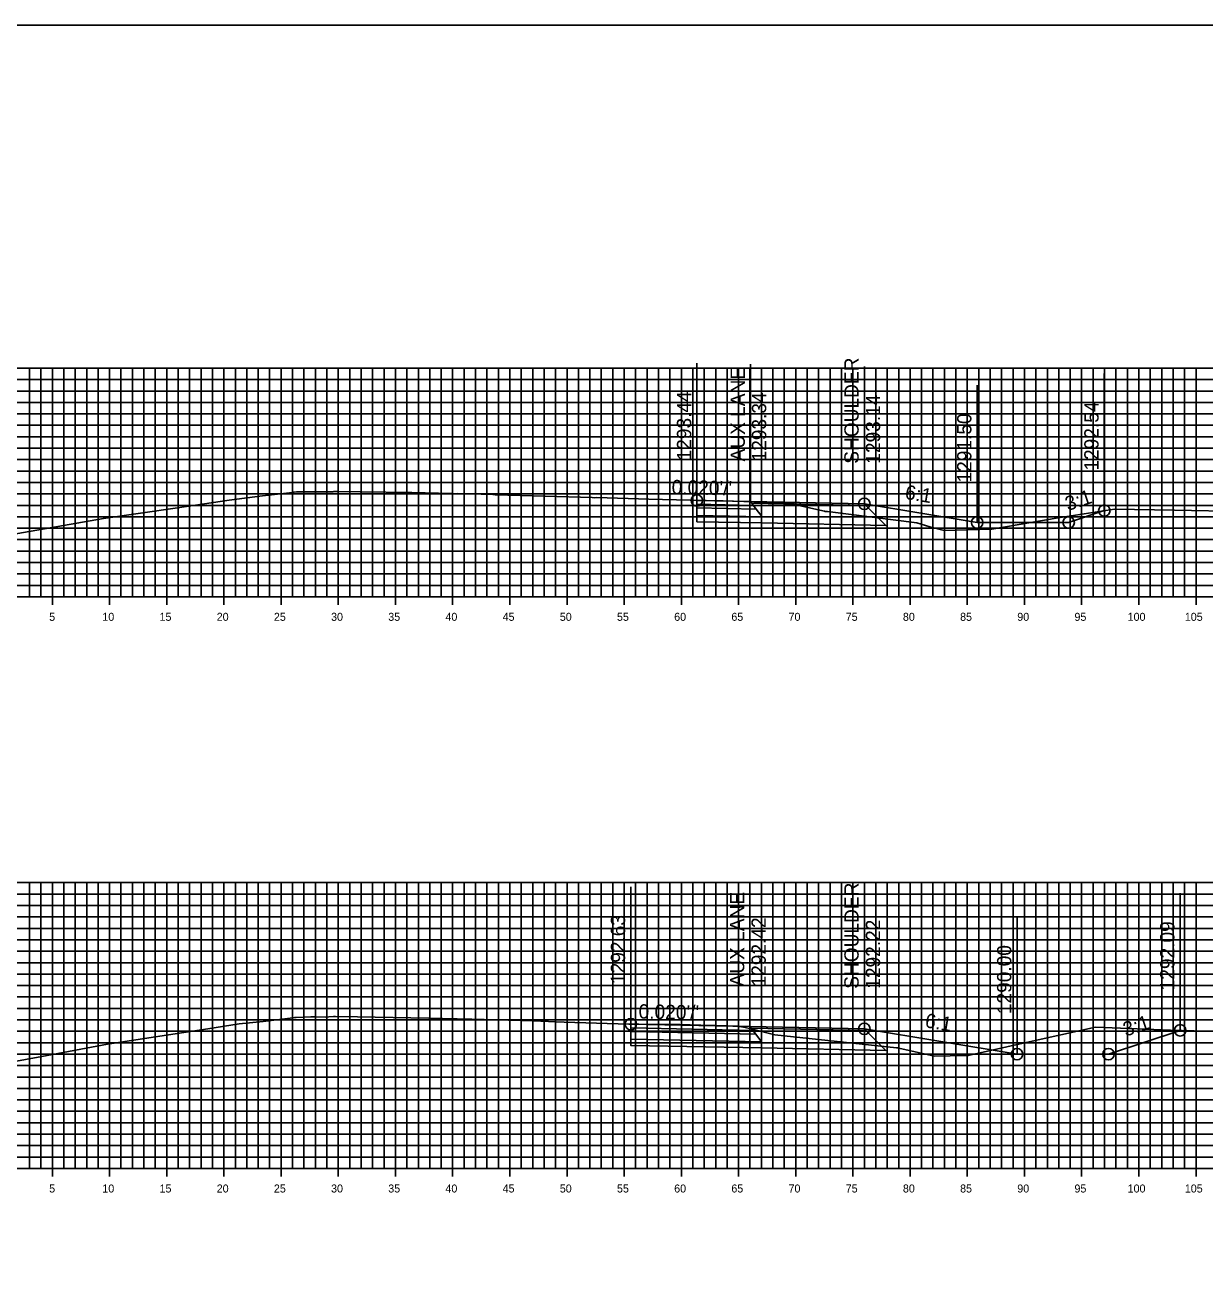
# Model space of a CAD drawing. Extents: x 674939 to 678919, y 750652 to 765176.
# Drawn here: x 678751.2 to 678854.3, y 764836.3 to 764946.3 of the extents above; entities that cross this region are included whole.
import ezdxf

# ---------------------------------------------------------------- set-up
doc = ezdxf.new("R2010")
doc.units = 0
for name, color, linetype in [('R_Alt Surface', 7, 'Continuous'), ('R_Axis', 7, 'Continuous'), ('R_Axis Annot', 7, 'Continuous'), ('R_Exist Surface', 7, 'Continuous'), ('R_Fin Surface', 7, 'Continuous'), ('R_Grid', 7, 'Continuous'), ('R_No Plot', 7, 'Continuous'), ('R_Xsect Elev', 7, 'Continuous'), ('R_Xsect Slope', 7, 'Continuous')]:
    doc.layers.add(name, color=color, linetype=linetype)

msp = doc.modelspace()

# ---------------------------------------------------------------- linework, layer by layer
for points in [[(678824.53, 764904.43), (678834.39, 764902.79)], [(678834.39, 764902.79), (678842.39, 764902.79), (678845.51, 764903.83)], [(678824.53, 764858.51), (678837.88, 764856.29)], [(678837.88, 764856.29), (678845.88, 764856.29), (678852.14, 764858.37)]]:
    msp.add_lwpolyline(points)
at = {"layer": 'R_Alt Surface'}
for points in [[(678809.89, 764904.39), (678809.89, 764904.06), (678815.08, 764903.96), (678814.83, 764904.29)], [(678809.89, 764904.06), (678809.89, 764903.4), (678815.58, 764903.29), (678815.08, 764903.96)], [(678804.11, 764858.59), (678804.11, 764858.26), (678815.03, 764858.04), (678814.78, 764858.37)], [(678804.11, 764858.26), (678804.11, 764857.6), (678815.53, 764857.37), (678815.03, 764858.04)]]:
    msp.add_lwpolyline(points, close=True, dxfattribs=at)
for points in [[(678809.89, 764903.4), (678809.89, 764902.86), (678815.58, 764902.75), (678826.41, 764902.52), (678824.65, 764904.27)], [(678804.11, 764857.6), (678804.11, 764857.06), (678815.53, 764856.83), (678826.41, 764856.61), (678824.65, 764858.36)]]:
    msp.add_lwpolyline(points, dxfattribs=at)
at = {"layer": 'R_Axis'}
for p, q in [((678598.53, 764896.29), (678898.53, 764896.29)), ((678753.53, 764895.59), (678753.53, 764896.99)), ((678758.53, 764895.59), (678758.53, 764896.99)), ((678763.53, 764895.59), (678763.53, 764896.99)), ((678768.53, 764895.59), (678768.53, 764896.99)), ((678773.53, 764895.59), (678773.53, 764896.99)), ((678778.53, 764895.59), (678778.53, 764896.99)), ((678783.53, 764895.59), (678783.53, 764896.99)), ((678788.53, 764895.59), (678788.53, 764896.99)), ((678793.53, 764895.59), (678793.53, 764896.99)), ((678798.53, 764895.59), (678798.53, 764896.99)), ((678803.53, 764895.59), (678803.53, 764896.99)), ((678808.53, 764895.59), (678808.53, 764896.99)), ((678813.53, 764895.59), (678813.53, 764896.99)), ((678818.53, 764895.59), (678818.53, 764896.99)), ((678823.53, 764895.59), (678823.53, 764896.99)), ((678828.53, 764895.59), (678828.53, 764896.99)), ((678833.53, 764895.59), (678833.53, 764896.99)), ((678838.53, 764895.59), (678838.53, 764896.99)), ((678843.53, 764895.59), (678843.53, 764896.99)), ((678848.53, 764895.59), (678848.53, 764896.99)), ((678853.53, 764895.59), (678853.53, 764896.99)), ((678753.53, 764845.59), (678753.53, 764846.99)), ((678758.53, 764845.59), (678758.53, 764846.99)), ((678763.53, 764845.59), (678763.53, 764846.99)), ((678768.53, 764845.59), (678768.53, 764846.99)), ((678773.53, 764845.59), (678773.53, 764846.99)), ((678778.53, 764845.59), (678778.53, 764846.99)), ((678783.53, 764845.59), (678783.53, 764846.99)), ((678788.53, 764845.59), (678788.53, 764846.99)), ((678793.53, 764845.59), (678793.53, 764846.99)), ((678798.53, 764845.59), (678798.53, 764846.99)), ((678803.53, 764845.59), (678803.53, 764846.99)), ((678808.53, 764845.59), (678808.53, 764846.99)), ((678813.53, 764845.59), (678813.53, 764846.99)), ((678818.53, 764845.59), (678818.53, 764846.99)), ((678823.53, 764845.59), (678823.53, 764846.99)), ((678828.53, 764845.59), (678828.53, 764846.99)), ((678833.53, 764845.59), (678833.53, 764846.99)), ((678838.53, 764845.59), (678838.53, 764846.99)), ((678843.53, 764845.59), (678843.53, 764846.99)), ((678848.53, 764845.59), (678848.53, 764846.99)), ((678853.53, 764845.59), (678853.53, 764846.99)), ((678598.53, 764846.29), (678898.53, 764846.29))]:
    msp.add_line(p, q, dxfattribs=at)
at = {"layer": 'R_Exist Surface'}
for points in [[(678749.84, 764901.72), (678757.99, 764903.14), (678764.46, 764904.07), (678768.98, 764904.73), (678771.91, 764905.11), (678774.53, 764905.42), (678774.56, 764905.43), (678774.66, 764905.45), (678774.87, 764905.46), (678775.08, 764905.46), (678776.12, 764905.46), (678776.75, 764905.47), (678777.49, 764905.48), (678778.05, 764905.48), (678778.13, 764905.5), (678778.15, 764905.5), (678778.54, 764905.51), (678780.44, 764905.48), (678784.96, 764905.4), (678788.47, 764905.33), (678788.78, 764905.31), (678788.99, 764905.32), (678792.05, 764905.23), (678792.26, 764905.22), (678796.61, 764905.09), (678800.72, 764904.98), (678800.93, 764904.95), (678801.14, 764904.97), (678805.68, 764904.83), (678809.3, 764904.74), (678809.89, 764904.72), (678810.7, 764904.7), (678812.19, 764904.67), (678815.78, 764904.57), (678818.14, 764904.49), (678818.25, 764904.48), (678818.48, 764904.38), (678818.67, 764904.35), (678818.81, 764904.28), (678821.04, 764903.78), (678821.1, 764903.76), (678821.31, 764903.74), (678829.12, 764902.75), (678830.25, 764902.42), (678831.51, 764902.08), (678833.59, 764902.15), (678835.67, 764902.22), (678841.47, 764903.2), (678846.39, 764903.97), (678851.65, 764903.86), (678857.62, 764903.74)], [(678749.76, 764855.56), (678752.6, 764856.09), (678758.34, 764857.16), (678767.13, 764858.51), (678769.85, 764858.94), (678771.96, 764859.16), (678774.31, 764859.43), (678774.71, 764859.49), (678774.85, 764859.5), (678776.14, 764859.55), (678776.45, 764859.55), (678777.41, 764859.53), (678777.7, 764859.54), (678778.1, 764859.57), (678778.19, 764859.58), (678778.28, 764859.58), (678780.22, 764859.56), (678781.76, 764859.53), (678786.45, 764859.44), (678787.09, 764859.42), (678787.21, 764859.41), (678787.63, 764859.41), (678790.21, 764859.36), (678795.54, 764859.19), (678798.29, 764859.1), (678803.94, 764858.92), (678804.11, 764858.92), (678804.14, 764858.92), (678804.8, 764858.91), (678807.69, 764858.88), (678808.39, 764858.87), (678811.13, 764858.81), (678811.56, 764858.8), (678813.49, 764858.74), (678813.57, 764858.72), (678813.95, 764858.66), (678814.74, 764858.47), (678816.7, 764857.98), (678827.35, 764856.85), (678827.5, 764856.83), (678827.55, 764856.82), (678830.66, 764856.12), (678832.02, 764856.14), (678833.62, 764856.16), (678838.68, 764857.3), (678844.73, 764858.64), (678851.3, 764858.4), (678857.52, 764858.22)]]:
    msp.add_lwpolyline(points, dxfattribs=at)
at = {"layer": 'R_Fin Surface'}
for points in [[(678824.53, 764904.43), (678814.58, 764904.63), (678809.89, 764904.72)], [(678809.89, 764904.72), (678814.58, 764904.63), (678824.53, 764904.43), (678834.39, 764902.79), (678842.39, 764902.79), (678845.51, 764903.83)], [(678824.53, 764904.43), (678824.53, 764904.43)], [(678824.53, 764858.51), (678814.53, 764858.71), (678804.11, 764858.92)], [(678804.11, 764858.92), (678814.53, 764858.71), (678824.53, 764858.51), (678837.88, 764856.29), (678845.88, 764856.29), (678852.14, 764858.37)], [(678824.53, 764858.51), (678824.53, 764858.51)]]:
    msp.add_lwpolyline(points, dxfattribs=at)
for points in [[(678809.89, 764904.72), (678809.89, 764904.39), (678814.83, 764904.29), (678814.58, 764904.63)], [(678814.58, 764904.63), (678824.53, 764904.43), (678824.65, 764904.27), (678814.69, 764904.47)], [(678804.11, 764858.92), (678804.11, 764858.59), (678814.78, 764858.37), (678814.53, 764858.71)], [(678814.53, 764858.71), (678824.53, 764858.51), (678824.65, 764858.36), (678814.65, 764858.55)]]:
    msp.add_lwpolyline(points, close=True, dxfattribs=at)
at = {"layer": 'R_Grid'}
for p, q in [((678598.53, 764916.29), (678898.53, 764916.29)), ((678751.53, 764896.29), (678751.53, 764916.29)), ((678752.53, 764896.29), (678752.53, 764916.29)), ((678753.53, 764896.29), (678753.53, 764916.29)), ((678754.53, 764896.29), (678754.53, 764916.29)), ((678755.53, 764896.29), (678755.53, 764916.29)), ((678756.53, 764896.29), (678756.53, 764916.29)), ((678757.53, 764896.29), (678757.53, 764916.29)), ((678758.53, 764896.29), (678758.53, 764916.29)), ((678759.53, 764896.29), (678759.53, 764916.29)), ((678760.53, 764896.29), (678760.53, 764916.29)), ((678761.53, 764896.29), (678761.53, 764916.29)), ((678762.53, 764896.29), (678762.53, 764916.29)), ((678763.53, 764896.29), (678763.53, 764916.29)), ((678764.53, 764896.29), (678764.53, 764916.29)), ((678765.53, 764896.29), (678765.53, 764916.29)), ((678766.53, 764896.29), (678766.53, 764916.29)), ((678767.53, 764896.29), (678767.53, 764916.29)), ((678768.53, 764896.29), (678768.53, 764916.29)), ((678769.53, 764896.29), (678769.53, 764916.29)), ((678770.53, 764896.29), (678770.53, 764916.29)), ((678771.53, 764896.29), (678771.53, 764916.29)), ((678772.53, 764896.29), (678772.53, 764916.29)), ((678773.53, 764896.29), (678773.53, 764916.29)), ((678774.53, 764896.29), (678774.53, 764916.29)), ((678775.53, 764896.29), (678775.53, 764916.29)), ((678776.53, 764896.29), (678776.53, 764916.29)), ((678777.53, 764896.29), (678777.53, 764916.29)), ((678778.53, 764896.29), (678778.53, 764916.29)), ((678779.53, 764896.29), (678779.53, 764916.29)), ((678780.53, 764896.29), (678780.53, 764916.29)), ((678781.53, 764896.29), (678781.53, 764916.29)), ((678782.53, 764896.29), (678782.53, 764916.29)), ((678783.53, 764896.29), (678783.53, 764916.29)), ((678784.53, 764896.29), (678784.53, 764916.29)), ((678785.53, 764896.29), (678785.53, 764916.29)), ((678786.53, 764896.29), (678786.53, 764916.29)), ((678787.53, 764896.29), (678787.53, 764916.29)), ((678788.53, 764896.29), (678788.53, 764916.29)), ((678789.53, 764896.29), (678789.53, 764916.29)), ((678790.53, 764896.29), (678790.53, 764916.29)), ((678791.53, 764896.29), (678791.53, 764916.29)), ((678792.53, 764896.29), (678792.53, 764916.29)), ((678793.53, 764896.29), (678793.53, 764916.29)), ((678794.53, 764896.29), (678794.53, 764916.29)), ((678795.53, 764896.29), (678795.53, 764916.29)), ((678796.53, 764896.29), (678796.53, 764916.29)), ((678797.53, 764896.29), (678797.53, 764916.29)), ((678798.53, 764896.29), (678798.53, 764916.29)), ((678799.53, 764896.29), (678799.53, 764916.29)), ((678800.53, 764896.29), (678800.53, 764916.29)), ((678801.53, 764896.29), (678801.53, 764916.29)), ((678802.53, 764896.29), (678802.53, 764916.29)), ((678803.53, 764896.29), (678803.53, 764916.29)), ((678804.53, 764896.29), (678804.53, 764916.29)), ((678805.53, 764896.29), (678805.53, 764916.29)), ((678806.53, 764896.29), (678806.53, 764916.29)), ((678807.53, 764896.29), (678807.53, 764916.29)), ((678808.53, 764896.29), (678808.53, 764916.29)), ((678809.53, 764896.29), (678809.53, 764916.29)), ((678810.53, 764896.29), (678810.53, 764916.29)), ((678811.53, 764896.29), (678811.53, 764916.29)), ((678812.53, 764896.29), (678812.53, 764916.29)), ((678813.53, 764896.29), (678813.53, 764916.29)), ((678814.53, 764896.29), (678814.53, 764916.29)), ((678815.53, 764896.29), (678815.53, 764916.29)), ((678816.53, 764896.29), (678816.53, 764916.29)), ((678817.53, 764896.29), (678817.53, 764916.29)), ((678818.53, 764896.29), (678818.53, 764916.29)), ((678819.53, 764896.29), (678819.53, 764916.29)), ((678820.53, 764896.29), (678820.53, 764916.29)), ((678821.53, 764896.29), (678821.53, 764916.29)), ((678822.53, 764896.29), (678822.53, 764916.29)), ((678823.53, 764896.29), (678823.53, 764916.29)), ((678824.53, 764896.29), (678824.53, 764916.29)), ((678825.53, 764896.29), (678825.53, 764916.29)), ((678826.53, 764896.29), (678826.53, 764916.29)), ((678827.53, 764896.29), (678827.53, 764916.29)), ((678828.53, 764896.29), (678828.53, 764916.29)), ((678829.53, 764896.29), (678829.53, 764916.29)), ((678830.53, 764896.29), (678830.53, 764916.29)), ((678831.53, 764896.29), (678831.53, 764916.29)), ((678832.53, 764896.29), (678832.53, 764916.29)), ((678833.53, 764896.29), (678833.53, 764916.29)), ((678834.53, 764896.29), (678834.53, 764916.29)), ((678835.53, 764896.29), (678835.53, 764916.29)), ((678836.53, 764896.29), (678836.53, 764916.29)), ((678837.53, 764896.29), (678837.53, 764916.29)), ((678838.53, 764896.29), (678838.53, 764916.29)), ((678839.53, 764896.29), (678839.53, 764916.29)), ((678840.53, 764896.29), (678840.53, 764916.29)), ((678841.53, 764896.29), (678841.53, 764916.29)), ((678842.53, 764896.29), (678842.53, 764916.29)), ((678843.53, 764896.29), (678843.53, 764916.29)), ((678844.53, 764896.29), (678844.53, 764916.29)), ((678845.53, 764896.29), (678845.53, 764916.29)), ((678846.53, 764896.29), (678846.53, 764916.29)), ((678847.53, 764896.29), (678847.53, 764916.29)), ((678848.53, 764896.29), (678848.53, 764916.29)), ((678849.53, 764896.29), (678849.53, 764916.29)), ((678850.53, 764896.29), (678850.53, 764916.29)), ((678851.53, 764896.29), (678851.53, 764916.29)), ((678852.53, 764896.29), (678852.53, 764916.29)), ((678853.53, 764896.29), (678853.53, 764916.29)), ((678598.53, 764915.29), (678898.53, 764915.29)), ((678598.53, 764914.29), (678898.53, 764914.29)), ((678598.53, 764913.29), (678898.53, 764913.29)), ((678598.53, 764912.29), (678898.53, 764912.29)), ((678598.53, 764911.29), (678898.53, 764911.29)), ((678598.53, 764910.29), (678898.53, 764910.29)), ((678598.53, 764909.29), (678898.53, 764909.29)), ((678598.53, 764908.29), (678898.53, 764908.29)), ((678598.53, 764907.29), (678898.53, 764907.29)), ((678598.53, 764906.29), (678898.53, 764906.29)), ((678598.53, 764905.29), (678898.53, 764905.29)), ((678598.53, 764904.29), (678898.53, 764904.29)), ((678598.53, 764903.29), (678898.53, 764903.29)), ((678598.53, 764902.29), (678898.53, 764902.29)), ((678598.53, 764901.29), (678898.53, 764901.29)), ((678598.53, 764900.29), (678898.53, 764900.29)), ((678598.53, 764899.29), (678898.53, 764899.29)), ((678598.53, 764898.29), (678898.53, 764898.29)), ((678598.53, 764897.29), (678898.53, 764897.29)), ((678598.53, 764896.29), (678898.53, 764896.29)), ((678598.53, 764871.29), (678898.53, 764871.29)), ((678751.53, 764846.29), (678751.53, 764871.29)), ((678752.53, 764846.29), (678752.53, 764871.29)), ((678753.53, 764846.29), (678753.53, 764871.29)), ((678754.53, 764846.29), (678754.53, 764871.29)), ((678755.53, 764846.29), (678755.53, 764871.29)), ((678756.53, 764846.29), (678756.53, 764871.29)), ((678757.53, 764846.29), (678757.53, 764871.29)), ((678758.53, 764846.29), (678758.53, 764871.29)), ((678759.53, 764846.29), (678759.53, 764871.29)), ((678760.53, 764846.29), (678760.53, 764871.29)), ((678761.53, 764846.29), (678761.53, 764871.29)), ((678762.53, 764846.29), (678762.53, 764871.29)), ((678763.53, 764846.29), (678763.53, 764871.29)), ((678764.53, 764846.29), (678764.53, 764871.29)), ((678765.53, 764846.29), (678765.53, 764871.29)), ((678766.53, 764846.29), (678766.53, 764871.29)), ((678767.53, 764846.29), (678767.53, 764871.29)), ((678768.53, 764846.29), (678768.53, 764871.29)), ((678769.53, 764846.29), (678769.53, 764871.29)), ((678770.53, 764846.29), (678770.53, 764871.29)), ((678771.53, 764846.29), (678771.53, 764871.29)), ((678772.53, 764846.29), (678772.53, 764871.29)), ((678773.53, 764846.29), (678773.53, 764871.29)), ((678774.53, 764846.29), (678774.53, 764871.29)), ((678775.53, 764846.29), (678775.53, 764871.29)), ((678776.53, 764846.29), (678776.53, 764871.29)), ((678777.53, 764846.29), (678777.53, 764871.29)), ((678778.53, 764846.29), (678778.53, 764871.29)), ((678779.53, 764846.29), (678779.53, 764871.29)), ((678780.53, 764846.29), (678780.53, 764871.29)), ((678781.53, 764846.29), (678781.53, 764871.29)), ((678782.53, 764846.29), (678782.53, 764871.29)), ((678783.53, 764846.29), (678783.53, 764871.29)), ((678784.53, 764846.29), (678784.53, 764871.29)), ((678785.53, 764846.29), (678785.53, 764871.29)), ((678786.53, 764846.29), (678786.53, 764871.29)), ((678787.53, 764846.29), (678787.53, 764871.29)), ((678788.53, 764846.29), (678788.53, 764871.29)), ((678789.53, 764846.29), (678789.53, 764871.29)), ((678790.53, 764846.29), (678790.53, 764871.29)), ((678791.53, 764846.29), (678791.53, 764871.29)), ((678792.53, 764846.29), (678792.53, 764871.29)), ((678793.53, 764846.29), (678793.53, 764871.29)), ((678794.53, 764846.29), (678794.53, 764871.29)), ((678795.53, 764846.29), (678795.53, 764871.29)), ((678796.53, 764846.29), (678796.53, 764871.29)), ((678797.53, 764846.29), (678797.53, 764871.29)), ((678798.53, 764846.29), (678798.53, 764871.29)), ((678799.53, 764846.29), (678799.53, 764871.29)), ((678800.53, 764846.29), (678800.53, 764871.29)), ((678801.53, 764846.29), (678801.53, 764871.29)), ((678802.53, 764846.29), (678802.53, 764871.29)), ((678803.53, 764846.29), (678803.53, 764871.29)), ((678804.53, 764846.29), (678804.53, 764871.29)), ((678805.53, 764846.29), (678805.53, 764871.29)), ((678806.53, 764846.29), (678806.53, 764871.29)), ((678807.53, 764846.29), (678807.53, 764871.29)), ((678808.53, 764846.29), (678808.53, 764871.29)), ((678809.53, 764846.29), (678809.53, 764871.29)), ((678810.53, 764846.29), (678810.53, 764871.29)), ((678811.53, 764846.29), (678811.53, 764871.29)), ((678812.53, 764846.29), (678812.53, 764871.29)), ((678813.53, 764846.29), (678813.53, 764871.29)), ((678814.53, 764846.29), (678814.53, 764871.29)), ((678815.53, 764846.29), (678815.53, 764871.29)), ((678816.53, 764846.29), (678816.53, 764871.29)), ((678817.53, 764846.29), (678817.53, 764871.29)), ((678818.53, 764846.29), (678818.53, 764871.29)), ((678819.53, 764846.29), (678819.53, 764871.29)), ((678820.53, 764846.29), (678820.53, 764871.29)), ((678821.53, 764846.29), (678821.53, 764871.29)), ((678822.53, 764846.29), (678822.53, 764871.29)), ((678823.53, 764846.29), (678823.53, 764871.29)), ((678824.53, 764846.29), (678824.53, 764871.29)), ((678825.53, 764846.29), (678825.53, 764871.29)), ((678826.53, 764846.29), (678826.53, 764871.29)), ((678827.53, 764846.29), (678827.53, 764871.29)), ((678828.53, 764846.29), (678828.53, 764871.29)), ((678829.53, 764846.29), (678829.53, 764871.29)), ((678830.53, 764846.29), (678830.53, 764871.29)), ((678831.53, 764846.29), (678831.53, 764871.29)), ((678832.53, 764846.29), (678832.53, 764871.29)), ((678833.53, 764846.29), (678833.53, 764871.29)), ((678834.53, 764846.29), (678834.53, 764871.29)), ((678835.53, 764846.29), (678835.53, 764871.29)), ((678836.53, 764846.29), (678836.53, 764871.29)), ((678837.53, 764846.29), (678837.53, 764871.29)), ((678838.53, 764846.29), (678838.53, 764871.29)), ((678839.53, 764846.29), (678839.53, 764871.29)), ((678840.53, 764846.29), (678840.53, 764871.29)), ((678841.53, 764846.29), (678841.53, 764871.29)), ((678842.53, 764846.29), (678842.53, 764871.29)), ((678843.53, 764846.29), (678843.53, 764871.29)), ((678844.53, 764846.29), (678844.53, 764871.29)), ((678845.53, 764846.29), (678845.53, 764871.29)), ((678846.53, 764846.29), (678846.53, 764871.29)), ((678847.53, 764846.29), (678847.53, 764871.29)), ((678848.53, 764846.29), (678848.53, 764871.29)), ((678849.53, 764846.29), (678849.53, 764871.29)), ((678850.53, 764846.29), (678850.53, 764871.29)), ((678851.53, 764846.29), (678851.53, 764871.29)), ((678852.53, 764846.29), (678852.53, 764871.29)), ((678853.53, 764846.29), (678853.53, 764871.29)), ((678598.53, 764870.29), (678898.53, 764870.29)), ((678598.53, 764869.29), (678898.53, 764869.29)), ((678598.53, 764868.29), (678898.53, 764868.29)), ((678598.53, 764867.29), (678898.53, 764867.29)), ((678598.53, 764866.29), (678898.53, 764866.29)), ((678598.53, 764865.29), (678898.53, 764865.29)), ((678598.53, 764864.29), (678898.53, 764864.29)), ((678598.53, 764863.29), (678898.53, 764863.29)), ((678598.53, 764862.29), (678898.53, 764862.29)), ((678598.53, 764861.29), (678898.53, 764861.29)), ((678598.53, 764860.29), (678898.53, 764860.29)), ((678598.53, 764859.29), (678898.53, 764859.29)), ((678598.53, 764858.29), (678898.53, 764858.29)), ((678598.53, 764857.29), (678898.53, 764857.29)), ((678598.53, 764856.29), (678898.53, 764856.29)), ((678598.53, 764855.29), (678898.53, 764855.29)), ((678598.53, 764854.29), (678898.53, 764854.29)), ((678598.53, 764853.29), (678898.53, 764853.29)), ((678598.53, 764852.29), (678898.53, 764852.29)), ((678598.53, 764851.29), (678898.53, 764851.29)), ((678598.53, 764850.29), (678898.53, 764850.29)), ((678598.53, 764849.29), (678898.53, 764849.29)), ((678598.53, 764848.29), (678898.53, 764848.29)), ((678598.53, 764847.29), (678898.53, 764847.29)), ((678598.53, 764846.29), (678898.53, 764846.29))]:
    msp.add_line(p, q, dxfattribs=at)
at = {"layer": 'R_No Plot'}
msp.add_lwpolyline([(678578.53, 764726.29), (678918.53, 764726.29), (678918.53, 764946.29), (678578.53, 764946.29)], close=True, dxfattribs=at)
for centre in [(678809.89, 764904.72), (678824.53, 764904.43), (678845.51, 764903.83), (678834.39, 764902.79), (678842.39, 764902.79), (678804.11, 764858.92), (678824.53, 764858.51), (678852.14, 764858.37), (678837.88, 764856.29), (678845.88, 764856.29)]:
    msp.add_circle(centre, 0.5, dxfattribs=at)
at = {"layer": 'R_Xsect Elev'}
for p, q in [((678809.89, 764904.72), (678809.89, 764916.72)), ((678814.58, 764904.63), (678814.58, 764916.63)), ((678824.53, 764904.43), (678824.53, 764916.43)), ((678845.51, 764903.83), (678845.51, 764915.83)), ((678834.39, 764902.79), (678834.39, 764914.79)), ((678804.11, 764858.92), (678804.11, 764870.92)), ((678814.53, 764858.71), (678814.53, 764870.71)), ((678824.53, 764858.51), (678824.53, 764870.51)), ((678852.14, 764858.37), (678852.14, 764870.37)), ((678837.88, 764856.29), (678837.88, 764868.29))]:
    msp.add_line(p, q, dxfattribs=at)

# ---------------------------------------------------------------- texts
at = {"layer": 'R_Axis Annot'}
for s, p in [('5', (678753.25, 764894.19)), ('10', (678757.9, 764894.19)), ('15', (678762.9, 764894.19)), ('20', (678767.9, 764894.19)), ('25', (678772.9, 764894.19)), ('30', (678777.9, 764894.19)), ('35', (678782.9, 764894.19)), ('40', (678787.9, 764894.19)), ('45', (678792.9, 764894.19)), ('50', (678797.9, 764894.19)), ('55', (678802.9, 764894.19)), ('60', (678807.9, 764894.19)), ('65', (678812.9, 764894.19)), ('70', (678817.9, 764894.19)), ('75', (678822.9, 764894.19)), ('80', (678827.9, 764894.19)), ('85', (678832.9, 764894.19)), ('90', (678837.9, 764894.19)), ('95', (678842.9, 764894.19)), ('100', (678847.55, 764894.19)), ('105', (678852.55, 764894.19)), ('5', (678753.25, 764844.19)), ('10', (678757.9, 764844.19)), ('15', (678762.9, 764844.19)), ('20', (678767.9, 764844.19)), ('25', (678772.9, 764844.19)), ('30', (678777.9, 764844.19)), ('35', (678782.9, 764844.19)), ('40', (678787.9, 764844.19)), ('45', (678792.9, 764844.19)), ('50', (678797.9, 764844.19)), ('55', (678802.9, 764844.19)), ('60', (678807.9, 764844.19)), ('65', (678812.9, 764844.19)), ('70', (678817.9, 764844.19)), ('75', (678822.9, 764844.19)), ('80', (678827.9, 764844.19)), ('85', (678832.9, 764844.19)), ('90', (678837.9, 764844.19)), ('95', (678842.9, 764844.19)), ('100', (678847.55, 764844.19)), ('105', (678852.55, 764844.19))]:
    msp.add_text(s, height=0.7, dxfattribs=at).set_placement(p)
at = {"layer": 'R_Xsect Elev'}
for s, p in [('SHOULDER', (678824.03, 764907.93)), ('AUX LANE', (678814.08, 764908.13)), ('1293.44', (678809.39, 764908.22)), ('1293.34', (678815.95, 764908.13)), ('1293.14', (678825.91, 764907.93)), ('1292.54', (678845.01, 764907.33)), ('1291.50', (678833.89, 764906.29)), ('SHOULDER', (678824.03, 764862.01)), ('AUX LANE', (678814.03, 764862.21)), ('1292.63', (678803.61, 764862.42)), ('1292.42', (678815.91, 764862.21)), ('1292.22', (678825.91, 764862.01)), ('1292.09', (678851.64, 764861.87)), ('1290.00', (678837.38, 764859.79))]:
    msp.add_text(s, height=1.25, rotation=90, dxfattribs=at).set_placement(p)
at = {"layer": 'R_Xsect Slope'}
for s, rotation, p in [("0.020'/'", 358.8542, (678807.67, 764905.27)), ('6:1', 350.5377, (678828.02, 764904.86)), ('3:1', 18.4349, (678842.33, 764903.79)), ("0.020'/'", 358.8542, (678804.78, 764859.41)), ('6:1', 350.5377, (678829.77, 764858.65)), ('3:1', 18.4349, (678847.39, 764857.82))]:
    msp.add_text(s, height=1.25, rotation=rotation, dxfattribs=at).set_placement(p)

doc.saveas('drawing.dxf')
